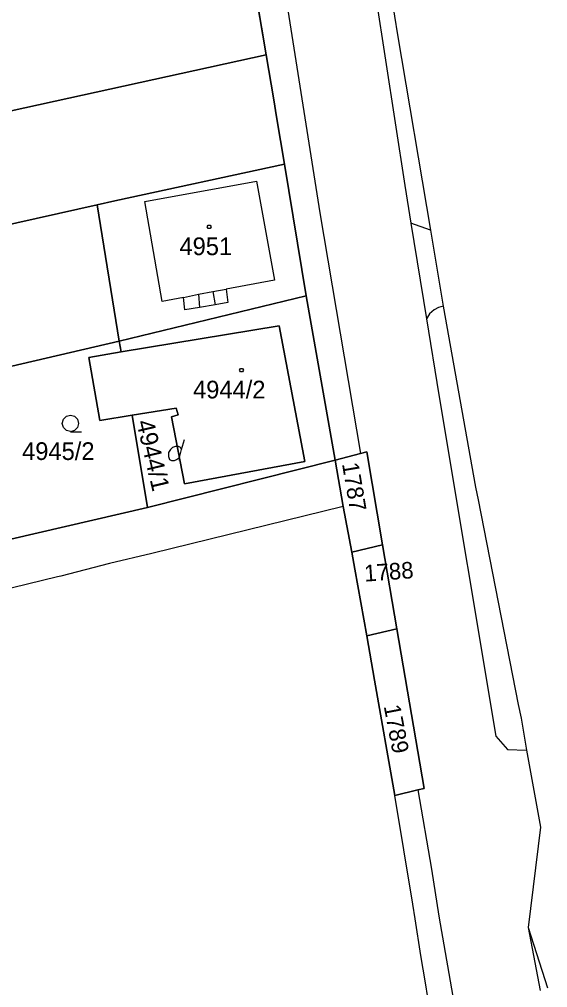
# Model space of a CAD drawing. Extents: x -263587 to -261993, y -1238795 to -1236748.
# Drawn here: x -262581.6 to -262533.9, y -1237799.3 to -1237711.8 of the extents above; entities that cross this region are included whole.
import ezdxf

# ---------------------------------------------------------------- set-up
doc = ezdxf.new("R2010")
doc.units = 0
doc.layers.add('Vrstva 1', color=7, linetype='Continuous')
doc.layers.add('Vrstva 3', color=7, linetype='Continuous')

msp = doc.modelspace()

# ---------------------------------------------------------------- linework, layer by layer
at = {"layer": 'Vrstva 1'}
for p, q in [((-262553.08, -1237677.93), (-262547.44, -1237713.22)), ((-262560.31, -1237692.21), (-262554.47, -1237729.33)), ((-262551.15, -1237698.52), (-262546.78, -1237726.85)), ((-262559.3, -1237715.03), (-262560.93, -1237705.32)), ((-262560.93, -1237705.32), (-262559.3, -1237715.03)), ((-262547.44, -1237713.22), (-262544.45, -1237730.89)), ((-262559.3, -1237715.03), (-262611.69, -1237726.58)), ((-262611.69, -1237726.58), (-262559.3, -1237715.03)), ((-262558.62, -1237719.12), (-262559.3, -1237715.03)), ((-262559.3, -1237715.03), (-262558.62, -1237719.12)), ((-262558.37, -1237720.63), (-262558.62, -1237719.12)), ((-262558.62, -1237719.12), (-262558.37, -1237720.63)), ((-262557.65, -1237724.91), (-262558.37, -1237720.63)), ((-262558.37, -1237720.63), (-262557.65, -1237724.91)), ((-262572.98, -1237728.24), (-262557.65, -1237724.91)), ((-262557.65, -1237724.91), (-262572.98, -1237728.24)), ((-262557.65, -1237724.91), (-262555.69, -1237736.83)), ((-262555.69, -1237736.83), (-262557.65, -1237724.91)), ((-262570.26, -1237728.29), (-262560.17, -1237726.45)), ((-262560.17, -1237726.45), (-262558.55, -1237735.41)), ((-262546.78, -1237726.85), (-262546.23, -1237730.26)), ((-262610.37, -1237736.65), (-262574.58, -1237728.58)), ((-262574.58, -1237728.58), (-262610.37, -1237736.65)), ((-262574.58, -1237728.58), (-262572.98, -1237728.24)), ((-262572.98, -1237728.24), (-262574.58, -1237728.58)), ((-262572.58, -1237740.91), (-262574.58, -1237728.58)), ((-262574.58, -1237728.58), (-262572.58, -1237740.91)), ((-262568.69, -1237737.33), (-262570.26, -1237728.29)), ((-262554.47, -1237729.33), (-262550.77, -1237751.05)), ((-262544.45, -1237730.89), (-262546.23, -1237730.26)), ((-262546.23, -1237730.26), (-262544.83, -1237738.91)), ((-262544.45, -1237730.89), (-262543.31, -1237737.74)), ((-262558.55, -1237735.41), (-262562.91, -1237736.22)), ((-262565.42, -1237736.68), (-262564.13, -1237736.44)), ((-262564.13, -1237736.44), (-262562.91, -1237736.22)), ((-262564.13, -1237736.44), (-262563.9, -1237737.62)), ((-262562.91, -1237736.22), (-262562.78, -1237737.43)), ((-262555.69, -1237736.83), (-262572.58, -1237740.91)), ((-262572.58, -1237740.91), (-262555.69, -1237736.83)), ((-262566.77, -1237736.96), (-262568.69, -1237737.33)), ((-262566.77, -1237736.96), (-262565.42, -1237736.68)), ((-262566.64, -1237738.08), (-262566.77, -1237736.96)), ((-262565.42, -1237736.68), (-262565.33, -1237737.86)), ((-262562.78, -1237737.43), (-262563.9, -1237737.62)), ((-262553.07, -1237751.68), (-262555.69, -1237736.83)), ((-262555.69, -1237736.83), (-262553.07, -1237751.68)), ((-262565.33, -1237737.86), (-262566.64, -1237738.08)), ((-262563.9, -1237737.62), (-262565.33, -1237737.86)), ((-262544.14, -1237738.07), (-262544.54, -1237738.44)), ((-262543.74, -1237737.86), (-262544.14, -1237738.07)), ((-262543.31, -1237737.74), (-262543.74, -1237737.86)), ((-262543.31, -1237737.74), (-262540.38, -1237754.12)), ((-262544.54, -1237738.44), (-262544.83, -1237738.91)), ((-262544.83, -1237738.91), (-262543.72, -1237745.75)), ((-262558.12, -1237739.54), (-262572.41, -1237741.89)), ((-262572.41, -1237741.89), (-262558.12, -1237739.54)), ((-262555.82, -1237751.79), (-262558.12, -1237739.54)), ((-262558.12, -1237739.54), (-262555.82, -1237751.79)), ((-262572.58, -1237740.91), (-262585.03, -1237743.82)), ((-262585.03, -1237743.82), (-262572.58, -1237740.91)), ((-262572.58, -1237740.91), (-262572.41, -1237741.89)), ((-262572.41, -1237741.89), (-262572.58, -1237740.91)), ((-262572.41, -1237741.89), (-262575.32, -1237742.4)), ((-262575.32, -1237742.4), (-262572.41, -1237741.89)), ((-262575.32, -1237742.4), (-262574.32, -1237748.08)), ((-262574.32, -1237748.08), (-262575.32, -1237742.4)), ((-262543.72, -1237745.75), (-262538.57, -1237776.62)), ((-262571.42, -1237747.6), (-262567.42, -1237746.96)), ((-262567.42, -1237746.96), (-262571.42, -1237747.6)), ((-262567.42, -1237746.96), (-262567.26, -1237747.58)), ((-262567.26, -1237747.58), (-262567.42, -1237746.96)), ((-262574.32, -1237748.08), (-262571.42, -1237747.6)), ((-262571.42, -1237747.6), (-262574.32, -1237748.08)), ((-262571.42, -1237747.6), (-262570.01, -1237755.93)), ((-262570.01, -1237755.93), (-262571.42, -1237747.6)), ((-262567.26, -1237747.58), (-262567.86, -1237747.74)), ((-262567.86, -1237747.74), (-262567.26, -1237747.58)), ((-262567.86, -1237747.74), (-262566.67, -1237753.81)), ((-262566.67, -1237753.81), (-262567.86, -1237747.74)), ((-262566.96, -1237750.71), (-262566.69, -1237749.81)), ((-262550.77, -1237751.05), (-262553.07, -1237751.68)), ((-262550.22, -1237750.91), (-262550.77, -1237751.05)), ((-262545.03, -1237781.34), (-262550.22, -1237750.91)), ((-262570.01, -1237755.93), (-262553.07, -1237751.68)), ((-262553.07, -1237751.68), (-262570.01, -1237755.93)), ((-262566.67, -1237753.81), (-262555.82, -1237751.79)), ((-262555.82, -1237751.79), (-262566.67, -1237753.81)), ((-262553.07, -1237751.68), (-262552.34, -1237755.85)), ((-262540.38, -1237754.12), (-262540.16, -1237755.24)), ((-262552.34, -1237755.85), (-262569.64, -1237760.11)), ((-262540.16, -1237755.24), (-262536.53, -1237773.76)), ((-262570.01, -1237755.93), (-262582.36, -1237758.82)), ((-262582.36, -1237758.82), (-262570.01, -1237755.93)), ((-262569.64, -1237760.11), (-262573.45, -1237761.01)), ((-262573.45, -1237761.01), (-262577.84, -1237762.14)), ((-262578.14, -1237762.21), (-262603.63, -1237768.44)), ((-262577.84, -1237762.14), (-262578.14, -1237762.21)), ((-262536.53, -1237773.76), (-262536.27, -1237774.97)), ((-262536.27, -1237774.97), (-262535.79, -1237777.86)), ((-262538.57, -1237776.62), (-262537.51, -1237777.81)), ((-262537.51, -1237777.81), (-262535.79, -1237777.86)), ((-262535.79, -1237777.86), (-262534.53, -1237784.83)), ((-262547.68, -1237781.98), (-262545.59, -1237781.45)), ((-262546.06, -1237791.8), (-262547.68, -1237781.98)), ((-262545.59, -1237781.45), (-262545.03, -1237781.34)), ((-262545.59, -1237781.45), (-262544.37, -1237788.62)), ((-262534.53, -1237784.83), (-262535.64, -1237793.9)), ((-262544.37, -1237788.62), (-262543.7, -1237792.88)), ((-262545.84, -1237793.12), (-262546.06, -1237791.8)), ((-262545.34, -1237796.43), (-262545.84, -1237793.12)), ((-262543.7, -1237792.88), (-262539.99, -1237814.28)), ((-262535.64, -1237793.9), (-262533.88, -1237799.34)), ((-262535.64, -1237793.9), (-262534.54, -1237799.58)), ((-262544.91, -1237798.9), (-262545.34, -1237796.43)), ((-262544.7, -1237800.21), (-262544.91, -1237798.9))]:
    msp.add_line(p, q, dxfattribs=at)
for points in [[(-262564.36, -1237730.42), (-262564.27, -1237730.57), (-262564.36, -1237730.72), (-262564.54, -1237730.72), (-262564.63, -1237730.57), (-262564.54, -1237730.42)], [(-262561.44, -1237743.37), (-262561.35, -1237743.52), (-262561.44, -1237743.67), (-262561.62, -1237743.67), (-262561.71, -1237743.52), (-262561.62, -1237743.37)]]:
    msp.add_lwpolyline(points, close=True, dxfattribs=at)
for points in [[(-262576.97, -1237749.08), (-262577.35, -1237748.98), (-262577.62, -1237748.71), (-262577.72, -1237748.34), (-262577.62, -1237747.97), (-262577.35, -1237747.7), (-262576.98, -1237747.6), (-262576.61, -1237747.7), (-262576.34, -1237747.97), (-262576.24, -1237748.35), (-262576.34, -1237748.73), (-262576.61, -1237749), (-262576.99, -1237749.1), (-262575.99, -1237749.1)], [(-262567.14, -1237751.7), (-262567.14, -1237751.43), (-262566.96, -1237750.71), (-262567.05, -1237750.53), (-262567.23, -1237750.44), (-262567.5, -1237750.44), (-262567.77, -1237750.53), (-262567.95, -1237750.71), (-262568.13, -1237750.98), (-262568.13, -1237751.34), (-262568.04, -1237751.61), (-262567.86, -1237751.7), (-262567.59, -1237751.7), (-262567.41, -1237751.61), (-262567.14, -1237751.43)]]:
    msp.add_lwpolyline(points, dxfattribs=at)
at = {"layer": 'Vrstva 3'}
for points in [[(-262548.784, -1237759.331), (-262551.57, -1237759.97), (-262552.34, -1237755.85), (-262553.07, -1237751.68), (-262550.77, -1237751.05), (-262550.22, -1237750.91)], [(-262552.34, -1237755.85), (-262551.57, -1237759.97), (-262551.28, -1237761.52), (-262550.225, -1237767.541), (-262549.52, -1237771.56), (-262547.68, -1237781.98), (-262545.59, -1237781.45), (-262545.03, -1237781.34), (-262547.491, -1237766.91), (-262548.784, -1237759.331), (-262550.22, -1237750.91), (-262550.77, -1237751.05), (-262553.07, -1237751.68)], [(-262547.491, -1237766.91), (-262550.225, -1237767.541), (-262551.28, -1237761.52), (-262551.57, -1237759.97), (-262548.784, -1237759.331)], [(-262550.225, -1237767.541), (-262547.491, -1237766.91), (-262545.03, -1237781.34), (-262545.59, -1237781.45), (-262547.68, -1237781.98), (-262549.52, -1237771.56)]]:
    msp.add_lwpolyline(points, close=True, dxfattribs=at)

# ---------------------------------------------------------------- texts
at = {"layer": 'Vrstva 1'}
for s, p in [('4951', (-262567.135, -1237733.14)), ('4944/2', (-262565.909, -1237746.09)), ('4945/2', (-262581.349, -1237751.65))]:
    msp.add_text(s, height=1.6, dxfattribs=at).set_placement(p)
msp.add_text('4944/1', height=1.6, rotation=283.15574, dxfattribs=at).set_placement((-262571.043, -1237748.207))
at = {"layer": 'Vrstva 3'}
for s, rotation, p in [('1787', 279.71799, (-262552.459, -1237751.995)), ('1788', 4.1253, (-262550.393, -1237762.647)), ('1789', 280.80662, (-262548.69, -1237773.894))]:
    msp.add_text(s, height=1.5, rotation=rotation, dxfattribs=at).set_placement(p)

doc.saveas('drawing.dxf')
